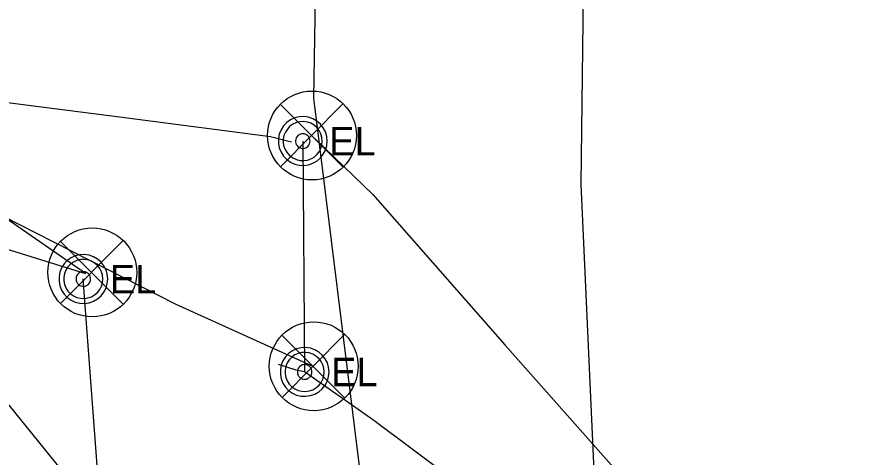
# Model space of a CAD drawing. Extents: x 600849 to 606371, y 330010 to 403088.
# Drawn here: x 604019.5 to 604133.1, y 339437 to 339496.4 of the extents above; entities that cross this region are included whole.
import ezdxf

# ---------------------------------------------------------------- set-up
doc = ezdxf.new("R2010")
doc.units = 0
for name, color, linetype in [('E_FTMS_Conduit', 7, 'Continuous'), ('E_LTG_CID', 7, 'Continuous'), ('E_SIG', 7, 'Continuous'), ('E_SIG_Conduit', 7, 'Continuous'), ('E_UTL_E', 7, 'Continuous'), ('E_UTL_E_UG', 7, 'Continuous')]:
    doc.layers.add(name, color=color, linetype=linetype)

msp = doc.modelspace()

# ---------------------------------------------------------------- linework, layer by layer
at = {"layer": 'E_FTMS_Conduit'}
msp.add_lwpolyline([(604098.31, 339416.29), (604095.73, 339473.87), (604096.13, 339506.83), (604104.04, 339543.37), (604119.35, 339577.03), (604126.22, 339598.14), (604126.48, 339600.55), (604126.44, 339602.81), (604123.62, 339662.96), (604124.68, 339742.37), (604127.27, 339826.68), (604132.63, 339915.65), (604133.13, 339999.41), (604116.1, 340081), (604112.81, 340092.61), (604102.77, 340130.04), (604106.09, 340206.24), (604111.31, 340283.06), (604115.67, 340363.7)], dxfattribs=at)
at = {"layer": 'E_LTG_CID'}
for points in [[(603991.4, 339485.8), (603992.11, 339485.74), (604002.01, 339486.94), (604033.68, 339482.91), (604053.74, 339480.27), (604056.58, 339479.59)], [(604058.09, 339479.67), (604058.35, 339448.5)], [(604087.12, 339427.1), (604077.7, 339434.45), (604067.71, 339441.94), (604058.35, 339448.5), (604057.19, 339448.72), (604054.8, 339449.49)]]:
    msp.add_lwpolyline(points, dxfattribs=at)
at = {"layer": 'E_SIG'}
for points in [[(604063.46, 339484.67), (604055.08, 339476.2)], [(604055.08, 339484.59), (604063.54, 339476.13)], [(604033.77, 339466.19), (604025.39, 339457.72)], [(604025.39, 339466.1), (604033.85, 339457.64)], [(604063.7, 339453.51), (604055.32, 339445.05)], [(604055.32, 339453.43), (604063.78, 339444.97)]]:
    msp.add_lwpolyline(points, dxfattribs=at)
for centre in [(604059.35, 339480.43), (604029.66, 339461.94), (604059.58, 339449.27)]:
    msp.add_circle(centre, 6, dxfattribs=at)
at = {"layer": 'E_SIG_Conduit'}
for p, q in [((604059.6, 339485.45), (604062.07, 339651.51)), ((604068.37, 339414.79), (604059.6, 339485.45)), ((603996.43, 339471.05), (604030.85, 339428.66))]:
    msp.add_line(p, q, dxfattribs=at)
for points in [[(604059.76, 339479.97), (604067.57, 339472.48), (604085.4, 339452.17), (604110.32, 339424.08)], [(603997.49, 339471.66), (604009.86, 339467.66), (604028.76, 339461.8), (604017.45, 339469.62), (604040.97, 339457.63), (604059.55, 339449.24)]]:
    msp.add_lwpolyline(points, dxfattribs=at)
at = {"layer": 'E_UTL_E'}
for points in [[(604061.39, 339479.67), (604061.33, 339480.3), (604061.16, 339480.9), (604060.87, 339481.46), (604060.48, 339481.95), (604060.01, 339482.36), (604059.46, 339482.67), (604058.87, 339482.88), (604058.25, 339482.97), (604057.62, 339482.94), (604057.01, 339482.79), (604056.44, 339482.53), (604055.93, 339482.17), (604055.5, 339481.71), (604055.16, 339481.18), (604054.93, 339480.6), (604054.81, 339479.99), (604054.81, 339479.36), (604054.93, 339478.74), (604055.16, 339478.16), (604055.5, 339477.63), (604055.93, 339477.18), (604056.44, 339476.81), (604057.01, 339476.55), (604057.62, 339476.41), (604058.25, 339476.38), (604058.87, 339476.47), (604059.46, 339476.67), (604060.01, 339476.98), (604060.48, 339477.39), (604060.87, 339477.89), (604061.16, 339478.45), (604061.33, 339479.05), (604061.39, 339479.67)], [(604061.39, 339479.67), (604061.33, 339480.3), (604061.16, 339480.9), (604060.87, 339481.46), (604060.48, 339481.95), (604060.01, 339482.36), (604059.46, 339482.67), (604058.87, 339482.88), (604058.25, 339482.97), (604057.62, 339482.94), (604057.01, 339482.79), (604056.44, 339482.53), (604055.93, 339482.17), (604055.5, 339481.71), (604055.16, 339481.18), (604054.93, 339480.6), (604054.81, 339479.99), (604054.81, 339479.36), (604054.93, 339478.74), (604055.16, 339478.16), (604055.5, 339477.63), (604055.93, 339477.18), (604056.44, 339476.81), (604057.01, 339476.55), (604057.62, 339476.41), (604058.25, 339476.38), (604058.87, 339476.47), (604059.46, 339476.67), (604060.01, 339476.98), (604060.48, 339477.39), (604060.87, 339477.89), (604061.16, 339478.45), (604061.33, 339479.05), (604061.39, 339479.67)], [(604060.73, 339479.67), (604060.69, 339480.17), (604060.54, 339480.65), (604060.31, 339481.1), (604060, 339481.49), (604059.62, 339481.82), (604059.19, 339482.07), (604058.72, 339482.24), (604058.22, 339482.31), (604057.72, 339482.29), (604057.23, 339482.17), (604056.77, 339481.96), (604056.36, 339481.67), (604056.02, 339481.3), (604055.75, 339480.88), (604055.56, 339480.42), (604055.47, 339479.92), (604055.47, 339479.42), (604055.56, 339478.93), (604055.75, 339478.46), (604056.02, 339478.04), (604056.36, 339477.68), (604056.77, 339477.39), (604057.23, 339477.18), (604057.72, 339477.06), (604058.22, 339477.04), (604058.72, 339477.11), (604059.19, 339477.27), (604059.62, 339477.52), (604060, 339477.85), (604060.31, 339478.24), (604060.54, 339478.69), (604060.69, 339479.17), (604060.73, 339479.67)], [(604060.73, 339479.67), (604060.69, 339480.17), (604060.54, 339480.65), (604060.31, 339481.1), (604060, 339481.49), (604059.62, 339481.82), (604059.19, 339482.07), (604058.72, 339482.24), (604058.22, 339482.31), (604057.72, 339482.29), (604057.23, 339482.17), (604056.77, 339481.96), (604056.36, 339481.67), (604056.02, 339481.3), (604055.75, 339480.88), (604055.56, 339480.42), (604055.47, 339479.92), (604055.47, 339479.42), (604055.56, 339478.93), (604055.75, 339478.46), (604056.02, 339478.04), (604056.36, 339477.68), (604056.77, 339477.39), (604057.23, 339477.18), (604057.72, 339477.06), (604058.22, 339477.04), (604058.72, 339477.11), (604059.19, 339477.27), (604059.62, 339477.52), (604060, 339477.85), (604060.31, 339478.24), (604060.54, 339478.69), (604060.69, 339479.17), (604060.73, 339479.67)], [(604059.08, 339479.67), (604059.07, 339479.86), (604059.01, 339480.04), (604058.93, 339480.21), (604058.81, 339480.36), (604058.67, 339480.48), (604058.5, 339480.57), (604058.33, 339480.63), (604058.14, 339480.66), (604057.95, 339480.65), (604057.77, 339480.61), (604057.6, 339480.53), (604057.45, 339480.42), (604057.32, 339480.28), (604057.21, 339480.13), (604057.14, 339479.95), (604057.11, 339479.77), (604057.11, 339479.58), (604057.14, 339479.39), (604057.21, 339479.22), (604057.32, 339479.06), (604057.45, 339478.92), (604057.6, 339478.81), (604057.77, 339478.74), (604057.95, 339478.69), (604058.14, 339478.68), (604058.33, 339478.71), (604058.5, 339478.77), (604058.67, 339478.87), (604058.81, 339478.99), (604058.93, 339479.14), (604059.01, 339479.3), (604059.07, 339479.48), (604059.08, 339479.67)], [(604059.08, 339479.67), (604059.07, 339479.86), (604059.01, 339480.04), (604058.93, 339480.21), (604058.81, 339480.36), (604058.67, 339480.48), (604058.5, 339480.57), (604058.33, 339480.63), (604058.14, 339480.66), (604057.95, 339480.65), (604057.77, 339480.61), (604057.6, 339480.53), (604057.45, 339480.42), (604057.32, 339480.28), (604057.21, 339480.13), (604057.14, 339479.95), (604057.11, 339479.77), (604057.11, 339479.58), (604057.14, 339479.39), (604057.21, 339479.22), (604057.32, 339479.06), (604057.45, 339478.92), (604057.6, 339478.81), (604057.77, 339478.74), (604057.95, 339478.69), (604058.14, 339478.68), (604058.33, 339478.71), (604058.5, 339478.77), (604058.67, 339478.87), (604058.81, 339478.99), (604058.93, 339479.14), (604059.01, 339479.3), (604059.07, 339479.48), (604059.08, 339479.67)], [(604031.75, 339461.05), (604031.69, 339461.68), (604031.52, 339462.28), (604031.23, 339462.84), (604030.84, 339463.33), (604030.37, 339463.74), (604029.82, 339464.05), (604029.23, 339464.26), (604028.61, 339464.35), (604027.98, 339464.32), (604027.37, 339464.17), (604026.8, 339463.91), (604026.29, 339463.55), (604025.86, 339463.09), (604025.52, 339462.56), (604025.29, 339461.98), (604025.17, 339461.37), (604025.17, 339460.74), (604025.29, 339460.12), (604025.52, 339459.54), (604025.86, 339459.01), (604026.29, 339458.56), (604026.8, 339458.19), (604027.37, 339457.93), (604027.98, 339457.79), (604028.61, 339457.76), (604029.23, 339457.85), (604029.82, 339458.05), (604030.37, 339458.36), (604030.84, 339458.77), (604031.23, 339459.27), (604031.52, 339459.83), (604031.69, 339460.43), (604031.75, 339461.05)], [(604031.75, 339461.05), (604031.69, 339461.68), (604031.52, 339462.28), (604031.23, 339462.84), (604030.84, 339463.33), (604030.37, 339463.74), (604029.82, 339464.05), (604029.23, 339464.26), (604028.61, 339464.35), (604027.98, 339464.32), (604027.37, 339464.17), (604026.8, 339463.91), (604026.29, 339463.55), (604025.86, 339463.09), (604025.52, 339462.56), (604025.29, 339461.98), (604025.17, 339461.37), (604025.17, 339460.74), (604025.29, 339460.12), (604025.52, 339459.54), (604025.86, 339459.01), (604026.29, 339458.56), (604026.8, 339458.19), (604027.37, 339457.93), (604027.98, 339457.79), (604028.61, 339457.76), (604029.23, 339457.85), (604029.82, 339458.05), (604030.37, 339458.36), (604030.84, 339458.77), (604031.23, 339459.27), (604031.52, 339459.83), (604031.69, 339460.43), (604031.75, 339461.05)], [(604031.09, 339461.05), (604031.05, 339461.55), (604030.9, 339462.03), (604030.67, 339462.48), (604030.36, 339462.87), (604029.98, 339463.2), (604029.55, 339463.45), (604029.08, 339463.62), (604028.58, 339463.69), (604028.08, 339463.67), (604027.59, 339463.55), (604027.13, 339463.34), (604026.72, 339463.05), (604026.38, 339462.68), (604026.11, 339462.26), (604025.92, 339461.8), (604025.83, 339461.3), (604025.83, 339460.8), (604025.92, 339460.31), (604026.11, 339459.84), (604026.38, 339459.42), (604026.72, 339459.06), (604027.13, 339458.77), (604027.59, 339458.56), (604028.08, 339458.44), (604028.58, 339458.42), (604029.08, 339458.49), (604029.55, 339458.65), (604029.98, 339458.9), (604030.36, 339459.23), (604030.67, 339459.62), (604030.9, 339460.07), (604031.05, 339460.55), (604031.09, 339461.05)], [(604031.09, 339461.05), (604031.05, 339461.55), (604030.9, 339462.03), (604030.67, 339462.48), (604030.36, 339462.87), (604029.98, 339463.2), (604029.55, 339463.45), (604029.08, 339463.62), (604028.58, 339463.69), (604028.08, 339463.67), (604027.59, 339463.55), (604027.13, 339463.34), (604026.72, 339463.05), (604026.38, 339462.68), (604026.11, 339462.26), (604025.92, 339461.8), (604025.83, 339461.3), (604025.83, 339460.8), (604025.92, 339460.31), (604026.11, 339459.84), (604026.38, 339459.42), (604026.72, 339459.06), (604027.13, 339458.77), (604027.59, 339458.56), (604028.08, 339458.44), (604028.58, 339458.42), (604029.08, 339458.49), (604029.55, 339458.65), (604029.98, 339458.9), (604030.36, 339459.23), (604030.67, 339459.62), (604030.9, 339460.07), (604031.05, 339460.55), (604031.09, 339461.05)], [(604029.44, 339461.05), (604029.43, 339461.24), (604029.37, 339461.42), (604029.29, 339461.59), (604029.17, 339461.74), (604029.03, 339461.86), (604028.86, 339461.95), (604028.69, 339462.01), (604028.5, 339462.04), (604028.31, 339462.03), (604028.13, 339461.99), (604027.96, 339461.91), (604027.81, 339461.8), (604027.68, 339461.66), (604027.57, 339461.51), (604027.5, 339461.33), (604027.47, 339461.15), (604027.47, 339460.96), (604027.5, 339460.77), (604027.57, 339460.6), (604027.68, 339460.44), (604027.81, 339460.3), (604027.96, 339460.19), (604028.13, 339460.12), (604028.31, 339460.07), (604028.5, 339460.06), (604028.69, 339460.09), (604028.86, 339460.15), (604029.03, 339460.25), (604029.17, 339460.37), (604029.29, 339460.52), (604029.37, 339460.68), (604029.43, 339460.86), (604029.44, 339461.05)], [(604029.44, 339461.05), (604029.43, 339461.24), (604029.37, 339461.42), (604029.29, 339461.59), (604029.17, 339461.74), (604029.03, 339461.86), (604028.86, 339461.95), (604028.69, 339462.01), (604028.5, 339462.04), (604028.31, 339462.03), (604028.13, 339461.99), (604027.96, 339461.91), (604027.81, 339461.8), (604027.68, 339461.66), (604027.57, 339461.51), (604027.5, 339461.33), (604027.47, 339461.15), (604027.47, 339460.96), (604027.5, 339460.77), (604027.57, 339460.6), (604027.68, 339460.44), (604027.81, 339460.3), (604027.96, 339460.19), (604028.13, 339460.12), (604028.31, 339460.07), (604028.5, 339460.06), (604028.69, 339460.09), (604028.86, 339460.15), (604029.03, 339460.25), (604029.17, 339460.37), (604029.29, 339460.52), (604029.37, 339460.68), (604029.43, 339460.86), (604029.44, 339461.05)], [(604061.65, 339448.5), (604061.59, 339449.13), (604061.42, 339449.73), (604061.13, 339450.29), (604060.74, 339450.78), (604060.27, 339451.19), (604059.72, 339451.5), (604059.13, 339451.71), (604058.51, 339451.8), (604057.88, 339451.77), (604057.27, 339451.62), (604056.7, 339451.36), (604056.19, 339451), (604055.76, 339450.54), (604055.42, 339450.01), (604055.19, 339449.43), (604055.07, 339448.82), (604055.07, 339448.19), (604055.19, 339447.57), (604055.42, 339446.99), (604055.76, 339446.46), (604056.19, 339446.01), (604056.7, 339445.64), (604057.27, 339445.38), (604057.88, 339445.24), (604058.51, 339445.21), (604059.13, 339445.3), (604059.72, 339445.5), (604060.27, 339445.81), (604060.74, 339446.22), (604061.13, 339446.72), (604061.42, 339447.28), (604061.59, 339447.88), (604061.65, 339448.5)], [(604061.65, 339448.5), (604061.59, 339449.13), (604061.42, 339449.73), (604061.13, 339450.29), (604060.74, 339450.78), (604060.27, 339451.19), (604059.72, 339451.5), (604059.13, 339451.71), (604058.51, 339451.8), (604057.88, 339451.77), (604057.27, 339451.62), (604056.7, 339451.36), (604056.19, 339451), (604055.76, 339450.54), (604055.42, 339450.01), (604055.19, 339449.43), (604055.07, 339448.82), (604055.07, 339448.19), (604055.19, 339447.57), (604055.42, 339446.99), (604055.76, 339446.46), (604056.19, 339446.01), (604056.7, 339445.64), (604057.27, 339445.38), (604057.88, 339445.24), (604058.51, 339445.21), (604059.13, 339445.3), (604059.72, 339445.5), (604060.27, 339445.81), (604060.74, 339446.22), (604061.13, 339446.72), (604061.42, 339447.28), (604061.59, 339447.88), (604061.65, 339448.5)], [(604060.99, 339448.5), (604060.95, 339449), (604060.8, 339449.48), (604060.57, 339449.93), (604060.26, 339450.32), (604059.88, 339450.65), (604059.45, 339450.9), (604058.98, 339451.07), (604058.48, 339451.14), (604057.98, 339451.12), (604057.49, 339451), (604057.03, 339450.79), (604056.62, 339450.5), (604056.28, 339450.13), (604056.01, 339449.71), (604055.82, 339449.25), (604055.73, 339448.75), (604055.73, 339448.25), (604055.82, 339447.76), (604056.01, 339447.29), (604056.28, 339446.87), (604056.62, 339446.51), (604057.03, 339446.22), (604057.49, 339446.01), (604057.98, 339445.89), (604058.48, 339445.87), (604058.98, 339445.94), (604059.45, 339446.1), (604059.88, 339446.35), (604060.26, 339446.68), (604060.57, 339447.07), (604060.8, 339447.52), (604060.95, 339448), (604060.99, 339448.5)], [(604060.99, 339448.5), (604060.95, 339449), (604060.8, 339449.48), (604060.57, 339449.93), (604060.26, 339450.32), (604059.88, 339450.65), (604059.45, 339450.9), (604058.98, 339451.07), (604058.48, 339451.14), (604057.98, 339451.12), (604057.49, 339451), (604057.03, 339450.79), (604056.62, 339450.5), (604056.28, 339450.13), (604056.01, 339449.71), (604055.82, 339449.25), (604055.73, 339448.75), (604055.73, 339448.25), (604055.82, 339447.76), (604056.01, 339447.29), (604056.28, 339446.87), (604056.62, 339446.51), (604057.03, 339446.22), (604057.49, 339446.01), (604057.98, 339445.89), (604058.48, 339445.87), (604058.98, 339445.94), (604059.45, 339446.1), (604059.88, 339446.35), (604060.26, 339446.68), (604060.57, 339447.07), (604060.8, 339447.52), (604060.95, 339448), (604060.99, 339448.5)], [(604059.34, 339448.5), (604059.33, 339448.69), (604059.27, 339448.87), (604059.19, 339449.04), (604059.07, 339449.19), (604058.93, 339449.31), (604058.76, 339449.4), (604058.59, 339449.46), (604058.4, 339449.49), (604058.21, 339449.48), (604058.03, 339449.44), (604057.86, 339449.36), (604057.71, 339449.25), (604057.58, 339449.11), (604057.47, 339448.96), (604057.4, 339448.78), (604057.37, 339448.6), (604057.37, 339448.41), (604057.4, 339448.22), (604057.47, 339448.05), (604057.58, 339447.89), (604057.71, 339447.75), (604057.86, 339447.64), (604058.03, 339447.57), (604058.21, 339447.52), (604058.4, 339447.51), (604058.59, 339447.54), (604058.76, 339447.6), (604058.93, 339447.7), (604059.07, 339447.82), (604059.19, 339447.97), (604059.27, 339448.13), (604059.33, 339448.31), (604059.34, 339448.5)], [(604059.34, 339448.5), (604059.33, 339448.69), (604059.27, 339448.87), (604059.19, 339449.04), (604059.07, 339449.19), (604058.93, 339449.31), (604058.76, 339449.4), (604058.59, 339449.46), (604058.4, 339449.49), (604058.21, 339449.48), (604058.03, 339449.44), (604057.86, 339449.36), (604057.71, 339449.25), (604057.58, 339449.11), (604057.47, 339448.96), (604057.4, 339448.78), (604057.37, 339448.6), (604057.37, 339448.41), (604057.4, 339448.22), (604057.47, 339448.05), (604057.58, 339447.89), (604057.71, 339447.75), (604057.86, 339447.64), (604058.03, 339447.57), (604058.21, 339447.52), (604058.4, 339447.51), (604058.59, 339447.54), (604058.76, 339447.6), (604058.93, 339447.7), (604059.07, 339447.82), (604059.19, 339447.97), (604059.27, 339448.13), (604059.33, 339448.31), (604059.34, 339448.5)]]:
    msp.add_lwpolyline(points, dxfattribs=at)
at = {"layer": 'E_UTL_E_UG'}
msp.add_lwpolyline([(604030.85, 339428.66), (604028.45, 339461.05)], dxfattribs=at)

# ---------------------------------------------------------------- texts
at = {"layer": 'E_UTL_E'}
for p in [(604061.66, 339477.73), (604061.66, 339477.73), (604032.02, 339459.11), (604032.02, 339459.11), (604061.92, 339446.56), (604061.92, 339446.56)]:
    msp.add_text('EL', height=3.849, dxfattribs=at).set_placement(p)

doc.saveas('drawing.dxf')
